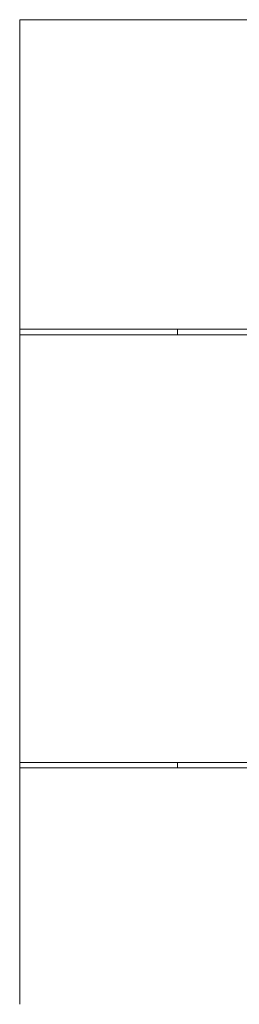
# Model space of a CAD drawing. Header units: millimetres. Extents: x 52659 to 1698020, y -10054 to 104697.
# Tile 320 of 363: x 1166854 to 1167244, y -4565 to -2815. Entities that reach past the tile are written whole.
import ezdxf

# ---------------------------------------------------------------- set-up
doc = ezdxf.new("R2010")
doc.units = ezdxf.units.MM
doc.header["$MEASUREMENT"] = 0
doc.layers.add('08-01 2D Dessin général.2D', color=7, linetype='Continuous')
doc.layers.add('A-WALL-____-OTLN.Modèle IFC', color=7, linetype='Continuous')

# ---------------------------------------------------------------- blocks, each defined once
blk = doc.blocks.new('Élément de coupe_753_3', base_point=(1212993.7, -7965.3))
at = {"layer": 'A-WALL-____-OTLN.Modèle IFC', "color": 7, "linetype": 'Continuous', "lineweight": 9}
for p, q in [((1166853.7, -2815.3), (1167133.7, -2815.3)), ((1166853.7, -3365.3), (1166853.7, -2815.3)), ((1166853.7, -3365.3), (1166853.7, -3375.3)), ((1166853.7, -4135.3), (1166853.7, -3375.3)), ((1167133.7, -3365.3), (1167133.7, -3375.3)), ((1166853.7, -4135.3), (1166853.7, -4145.3)), ((1166853.7, -4565.3), (1166853.7, -4145.3)), ((1167133.7, -4135.3), (1167133.7, -4145.3))]:
    blk.add_line(p, q, dxfattribs=at)
blk = doc.blocks.new('Élément de coupe_757_3', base_point=(1212993.7, -7965.3))
at = {"layer": 'A-WALL-____-OTLN.Modèle IFC', "color": 7, "linetype": 'Continuous', "lineweight": 9}
for p, q in [((1167417.1, -2815.3), (1167133.7, -2815.3)), ((1167417.1, -3365.3), (1167417.1, -2815.3)), ((1167133.7, -3365.3), (1167417.1, -3365.3)), ((1167417.1, -3375.3), (1167133.7, -3375.3)), ((1167415.9, -3365.3), (1167415.9, -3375.3)), ((1167417.1, -4135.3), (1167417.1, -3375.3)), ((1167133.7, -4135.3), (1167417.1, -4135.3)), ((1167437.6, -4145.3), (1167133.7, -4145.3)), ((1167415.9, -4135.3), (1167415.9, -4140.3))]:
    blk.add_line(p, q, dxfattribs=at)

msp = doc.modelspace()

# ---------------------------------------------------------------- linework, layer by layer
at = {"layer": '08-01 2D Dessin général.2D', "color": 7, "linetype": 'Continuous', "lineweight": 9}
for p, q in [((1167133.692, -3365.255), (1166853.692, -3365.255)), ((1167133.692, -3375.255), (1166853.692, -3375.255)), ((1167133.692, -4135.255), (1166853.692, -4135.255)), ((1167133.692, -4145.255), (1166853.692, -4145.255))]:
    msp.add_line(p, q, dxfattribs=at)

# ---------------------------------------------------------------- block references
at = {"layer": 'A-WALL-____-OTLN.Modèle IFC', "lineweight": 0}
for name in ['Élément de coupe_753_3', 'Élément de coupe_757_3']:
    msp.add_blockref(name, (1212993.692, -7965.255), dxfattribs=at)

doc.saveas('drawing.dxf')
